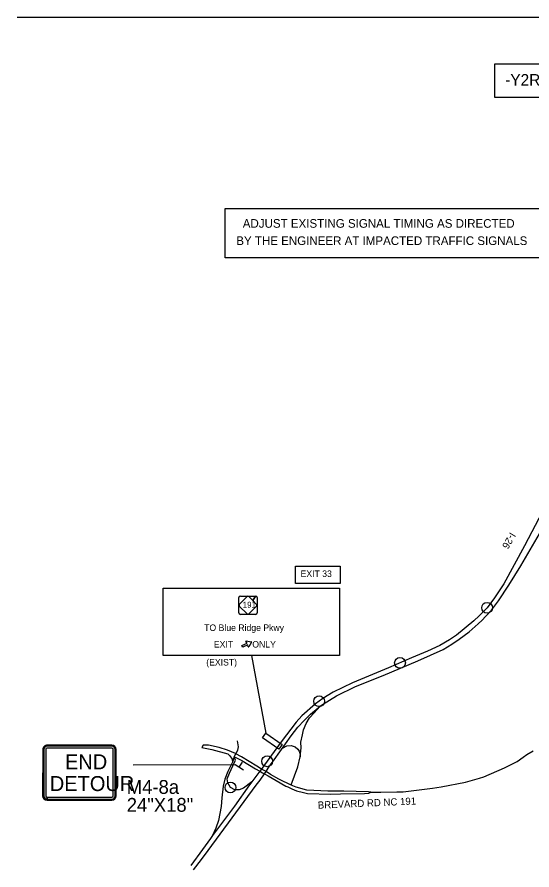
# Model space of a CAD drawing. Extents: x 886234 to 968767, y 455416 to 684046.
# Drawn here: x 904674 to 913625, y 551102 to 565921 of the extents above; entities that cross this region are included whole.
import ezdxf

# ---------------------------------------------------------------- set-up
doc = ezdxf.new("R2010")
doc.units = 0
for name, color, linetype in [('Scratch_Level_3', 7, 'Continuous'), ('TC DEV SIGN', 7, 'Continuous'), ('TC DEV SIGN BLACK 239', 7, 'Continuous'), ('TC DEV SIGN BLACK ZERO', 7, 'Continuous'), ('TC DEV SIGN ORANGE', 7, 'Continuous'), ('TC DEV SIGN WHITE', 7, 'Continuous'), ('TC LABEL TEXT', 7, 'Continuous')]:
    doc.layers.add(name, color=color, linetype=linetype)

msp = doc.modelspace()

# ---------------------------------------------------------------- linework, layer by layer
at = {"layer": 'Scratch_Level_3'}
msp.add_line((904674, 565921), (923047, 565921), dxfattribs=at)
at = {"layer": 'TC DEV SIGN'}
for p, q in [((908465, 552932), (908608, 552841)), ((908536, 552887), (908593, 552976))]:
    msp.add_line(p, q, dxfattribs=at)
at = {"layer": 'TC DEV SIGN BLACK 239'}
for p, q in [((908674, 555851), (908538, 555715)), ((908674, 555851), (908538, 555715)), ((908556, 555861), (908688, 555861)), ((908556, 555861), (908556, 555861)), ((908556, 555861), (908820, 555861)), ((908556, 555861), (908556, 555861)), ((908556, 555861), (908688, 555861)), ((908556, 555861), (908556, 555861)), ((908556, 555861), (908820, 555861)), ((908556, 555861), (908556, 555861)), ((908688, 555861), (908820, 555861)), ((908688, 555861), (908820, 555861)), ((908770, 555783), (908820, 555861)), ((908770, 555783), (908820, 555861)), ((908528, 555702), (908528, 555833)), ((908528, 555702), (908528, 555833)), ((908528, 555702), (908528, 555833)), ((908528, 555702), (908528, 555833)), ((908532, 555702), (908528, 555702)), ((908528, 555702), (908532, 555702)), ((908528, 555569), (908528, 555702)), ((908528, 555569), (908528, 555702)), ((908532, 555702), (908528, 555702)), ((908528, 555702), (908532, 555702)), ((908528, 555569), (908528, 555702)), ((908528, 555569), (908528, 555702)), ((908838, 555715), (908770, 555783)), ((908838, 555715), (908770, 555783)), ((908848, 555833), (908848, 555569)), ((908848, 555833), (908848, 555569)), ((908848, 555833), (908848, 555569)), ((908848, 555833), (908848, 555569)), ((908538, 555686), (908674, 555550)), ((908538, 555686), (908674, 555550)), ((908703, 555550), (908838, 555686)), ((908703, 555550), (908838, 555686)), ((908820, 555541), (908556, 555541)), ((908688, 555541), (908556, 555541)), ((908820, 555541), (908556, 555541)), ((908688, 555541), (908556, 555541)), ((908820, 555541), (908688, 555541)), ((908820, 555541), (908688, 555541))]:
    msp.add_line(p, q, dxfattribs=at)
msp.add_lwpolyline([(908820, 555861), (908770, 555783), (908703, 555851)], dxfattribs=at)
msp.add_lwpolyline([(908820, 555861), (908770, 555783), (908703, 555851)], dxfattribs=at)
for centre, radius, start, end in [((908556, 555833), 28.2, 90, 180), ((908556, 555833), 28.2, 90, 180), ((908556, 555833), 28.2, 90, 180), ((908556, 555833), 28.2, 90, 180), ((908688, 555836), 20.5, 93.2102, 135), ((908688, 555836), 20.5, 93.2102, 135), ((908688, 555836), 20.5, 45, 93.0763), ((908688, 555836), 20.5, 45, 93.0763), ((908820, 555833), 28.2, 360, 90), ((908820, 555833), 28.2, 360, 90), ((908820, 555833), 28.2, 360, 90), ((908820, 555833), 28.2, 360, 90), ((908553, 555701), 20.5, 135, 176.407), ((908553, 555701), 20.5, 135, 176.407), ((908553, 555701), 20.5, 176.5595, 225), ((908553, 555701), 20.5, 176.5595, 225), ((908824, 555701), 20.5, 1.9293, 45), ((908824, 555701), 20.5, 1.9293, 45), ((908824, 555701), 20.5, 315, 1.7382), ((908824, 555701), 20.5, 315, 1.7382), ((908556, 555569), 28.2, 180, 270), ((908556, 555569), 28.2, 180, 270), ((908556, 555569), 28.2, 180, 270), ((908556, 555569), 28.2, 180, 270), ((908820, 555569), 28.2, 270, 360), ((908820, 555569), 28.2, 270, 360), ((908820, 555569), 28.2, 270, 360), ((908820, 555569), 28.2, 270, 360), ((908688, 555565), 20.5, 225, 265.0473), ((908688, 555565), 20.5, 225, 265.0473), ((908688, 555565), 20.5, 265.1815, 315), ((908688, 555565), 20.5, 265.1815, 315)]:
    msp.add_arc(centre, radius, start, end, dxfattribs=at)
at = {"layer": 'TC DEV SIGN BLACK ZERO'}
for p, q in [((908582, 555003), (908674, 555042)), ((908598, 554971), (908582, 555003)), ((908684, 555016), (908598, 554971)), ((908674, 555042), (908652, 555072)), ((908656, 555080), (908743, 555066)), ((908694, 554979), (908684, 555016)), ((908747, 555057), (908703, 554979)), ((905120, 553192), (905119, 552392)), ((905123, 553192), (905123, 552392)), ((905123, 553192), (905123, 553192)), ((905140, 553192), (905139, 552392)), ((905173, 553192), (905173, 552392)), ((906320, 553272), (905200, 553272)), ((905200, 553268), (905200, 553268)), ((906320, 553268), (905200, 553268)), ((906320, 553252), (905200, 553252)), ((906320, 553218), (905200, 553218)), ((906320, 553268), (906320, 553268)), ((906346, 552392), (906346, 553192)), ((906380, 552392), (906380, 553192)), ((906396, 553192), (906396, 553192)), ((906396, 552392), (906396, 553192)), ((906400, 552392), (906400, 553192)), ((905123, 552392), (905123, 552392)), ((905199, 552332), (905199, 552365)), ((905199, 552312), (905199, 552315)), ((905199, 552315), (905199, 552315)), ((905200, 552365), (906320, 552365)), ((905200, 552365), (905200, 552332)), ((905200, 552332), (906320, 552332)), ((905200, 552315), (906320, 552315)), ((905200, 552315), (905200, 552312)), ((905200, 552312), (906320, 552312)), ((906320, 552315), (906320, 552315)), ((906396, 552392), (906396, 552392))]:
    msp.add_line(p, q, dxfattribs=at)
for centre, radius, start, end in [((908655, 555075), 4.65, 81.7094, 223.9857), ((908699, 554981), 5.08, 205.6542, 329.261), ((908742, 555060), 6.03, 333.4258, 75.7635)]:
    msp.add_arc(centre, radius, start, end, dxfattribs=at)
for centre, major_axis, start_param, end_param in [((905200, 553192), (80, 0), 1.570796, 3.141593), ((905200, 553192), (76.7, 0), 1.570796, 3.141593), ((905200, 553192), (60, 0), 1.570796, 3.141593), ((905200, 553192), (26.7, 0), 1.570796, 3.141593), ((906320, 553192), (80, 0), 0, 1.570796), ((906320, 553192), (76.7, 0), 0, 1.570796), ((906320, 553192), (60, 0), 0, 1.570796), ((906320, 553192), (26.7, 0), 0, 1.570796), ((905199, 552392), (80, 0), 3.141593, 4.712389), ((905199, 552392), (76.7, 0), 3.141593, 4.712389), ((905199, 552392), (60, 0), 3.141593, 4.712389), ((905199, 552392), (26.7, 0), 3.141593, 4.712389), ((906320, 552392), (60, 0), 4.712389, 6.283185), ((906320, 552392), (26.7, 0), 4.712389, 6.283185), ((906320, 552392), (80, 0), 4.712389, 6.283185), ((906320, 552392), (76.7, 0), 4.712389, 6.283185)]:
    msp.add_ellipse(centre, major_axis=major_axis, ratio=0.999865, start_param=start_param, end_param=end_param, dxfattribs=at)
at = {"layer": 'TC DEV SIGN ORANGE'}
for p, q in [((905120, 553192), (905119, 552392)), ((906320, 553272), (905200, 553272)), ((906400, 552392), (906400, 553192)), ((905199, 552312), (906320, 552312))]:
    msp.add_line(p, q, dxfattribs=at)
for centre, start_param, end_param in [((905200, 553192), 1.570796, 3.141593), ((906320, 553192), 0, 1.570796), ((905199, 552392), 3.141593, 4.712389), ((906320, 552392), 4.712389, 6.283185)]:
    msp.add_ellipse(centre, major_axis=(80, 0), ratio=0.999865, start_param=start_param, end_param=end_param, dxfattribs=at)
at = {"layer": 'TC DEV SIGN WHITE'}
for p, q in [((908538, 555715), (908674, 555851)), ((908674, 555851), (908538, 555715)), ((908538, 555715), (908674, 555851)), ((908674, 555851), (908538, 555715)), ((908703, 555851), (908838, 555715)), ((908703, 555851), (908703, 555851)), ((908838, 555715), (908703, 555851)), ((908703, 555851), (908838, 555715)), ((908703, 555851), (908703, 555851)), ((908838, 555715), (908703, 555851)), ((908532, 555702), (908532, 555702)), ((908532, 555702), (908532, 555702)), ((908674, 555550), (908538, 555686)), ((908538, 555686), (908674, 555550)), ((908674, 555550), (908538, 555686)), ((908538, 555686), (908674, 555550)), ((908838, 555686), (908703, 555550)), ((908703, 555550), (908838, 555686)), ((908838, 555686), (908703, 555550)), ((908703, 555550), (908838, 555686))]:
    msp.add_line(p, q, dxfattribs=at)
for points in [[(908687, 555857), (908687, 555857)], [(908687, 555857), (908687, 555857)], [(908532, 555702), (908532, 555702), (908532, 555702)], [(908532, 555702), (908532, 555702), (908532, 555702)], [(908844, 555701), (908844, 555701)], [(908844, 555701), (908844, 555701)], [(908686, 555545), (908686, 555545)], [(908686, 555545), (908686, 555545)]]:
    msp.add_lwpolyline(points, dxfattribs=at)
for centre, start, end in [((908688, 555836), 93.2102, 135), ((908688, 555836), 93.2102, 135), ((908688, 555836), 93.2102, 135), ((908688, 555836), 93.2102, 135), ((908688, 555836), 45, 93.0763), ((908688, 555836), 45, 93.0763), ((908688, 555836), 45, 93.0763), ((908688, 555836), 45, 93.0763), ((908553, 555701), 135, 176.407), ((908553, 555701), 135, 176.407), ((908553, 555701), 135, 176.407), ((908553, 555701), 135, 176.407), ((908553, 555701), 176.5595, 225), ((908553, 555701), 176.5602, 225), ((908553, 555701), 176.5595, 225), ((908553, 555701), 176.5602, 225), ((908824, 555701), 1.9293, 45), ((908824, 555701), 1.9293, 45), ((908824, 555701), 1.9293, 45), ((908824, 555701), 1.9293, 45), ((908824, 555701), 315, 1.7382), ((908824, 555701), 315, 1.7382), ((908824, 555701), 315, 1.7382), ((908824, 555701), 315, 1.7382), ((908688, 555565), 225, 265.0473), ((908688, 555565), 225, 265.0473), ((908688, 555565), 225, 265.0473), ((908688, 555565), 225, 265.0473), ((908688, 555565), 265.1815, 315), ((908688, 555565), 265.1815, 315), ((908688, 555565), 265.1815, 315), ((908688, 555565), 265.1815, 315)]:
    msp.add_arc(centre, 20.5, start, end, dxfattribs=at)
at = {"layer": 'TC LABEL TEXT'}
for p, q in [((908749, 554825), (908999, 553479)), ((908451, 553068), (908417, 552974)), ((906693, 552926), (908465, 552932))]:
    msp.add_line(p, q, dxfattribs=at)
for points in [[(912977, 565108), (917391, 565108), (917391, 564524), (912977, 564524)], [(908293, 562595), (913988, 562595), (913988, 561736), (908293, 561736)], [(909514, 556381), (910293, 556381), (910293, 556079), (909514, 556079)], [(907217, 555999), (910282, 555999), (910282, 554825), (907217, 554825)], [(908999, 553479), (909281, 553284), (909223, 553201), (908942, 553396)]]:
    msp.add_lwpolyline(points, close=True, dxfattribs=at)
for points in [[(914243, 558142), (914120, 557925), (913496, 556734), (913135, 556075), (912975, 555831)], [(913045, 555779), (913223, 556047), (913432, 556388), (913916, 557222)], [(912975, 555831), (912845, 555657), (912709, 555516), (912615, 555428), (912311, 555184), (912193, 555101), (912026, 555003), (911807, 554903), (911531, 554786), (911131, 554611), (910503, 554352), (910167, 554192), (909990, 554081), (909860, 553986), (909626, 553782), (909525, 553671), (909263, 553325), (909021, 552990), (908977, 552931), (908922, 552855)], [(909945, 553945), (909984, 553977), (910227, 554129), (910559, 554287), (911039, 554479), (911639, 554737), (912079, 554934), (912234, 555026), (912360, 555110), (912534, 555240), (912689, 555379), (912758, 555441), (912820, 555507), (912920, 555618), (913045, 555779)], [(909146, 553014), (909442, 553433), (909555, 553584), (909663, 553701), (909775, 553809), (909945, 553945)], [(909438, 552578), (909553, 552896), (909596, 553065), (909611, 553222), (909610, 553320), (909634, 553448), (909655, 553536), (909698, 553646), (909760, 553745), (909839, 553829), (909945, 553945)], [(908478, 553120), (908511, 553184), (908521, 553239), (908509, 553343)], [(908478, 553120), (908469, 553124), (908330, 553183), (908188, 553231), (908004, 553268), (907910, 553269), (907889, 553231)], [(907889, 553231), (908063, 553197), (908337, 553119)], [(909289, 553215), (909362, 553257), (909439, 553263), (909508, 553239), (909556, 553199), (909577, 553164), (909593, 553106), (909596, 553065)], [(908754, 552630), (908612, 552524), (908537, 552491), (908459, 552496), (908383, 552535), (908341, 552615), (908325, 552685), (908368, 552785), (908427, 552912), (908469, 553008), (908451, 553068)], [(908337, 553119), (908374, 553086), (908415, 553027), (908417, 552974)], [(908451, 553068), (908478, 553120)], [(908451, 553068), (908488, 553052), (908584, 553004), (908821, 552861), (908895, 552818)], [(908922, 552855), (908840, 552903), (908576, 553069), (908478, 553120)], [(910825, 552451), (910996, 552451), (911277, 552458), (911338, 552457), (911387, 552460), (911895, 552520), (912047, 552546), (912470, 552625), (912715, 552697), (912790, 552718), (913148, 552878), (913367, 552989), (913474, 553062), (913535, 553105), (913643, 553171)], [(908417, 552974), (908340, 552815), (908287, 552677), (908255, 552558), (908235, 552356), (908225, 552207), (908201, 552082), (908174, 551959), (908131, 551830), (908073, 551701)], [(909006, 552810), (909041, 552869), (909080, 552926), (909146, 553014)], [(907743, 551102), (907879, 551281), (907999, 551440), (908833, 552575), (908899, 552661), (908976, 552773)], [(908895, 552818), (908842, 552750), (908754, 552630)], [(908922, 552855), (908895, 552818)], [(908895, 552818), (908943, 552792), (908976, 552773)], [(909006, 552810), (908968, 552831), (908922, 552855)], [(908976, 552773), (909006, 552810)], [(908976, 552773), (909038, 552739), (909178, 552654), (909348, 552559), (909380, 552544)], [(909304, 552640), (909227, 552678), (909080, 552761), (909006, 552810)], [(908754, 552630), (908714, 552579), (908456, 552212), (908073, 551701)], [(909402, 552594), (909372, 552607), (909304, 552640)], [(909525, 552540), (909470, 552564), (909415, 552588), (909402, 552594)], [(909380, 552544), (909452, 552511), (909532, 552475), (909654, 552450), (909726, 552430), (910123, 552419), (910295, 552427), (910714, 552433), (910792, 552435), (910825, 552451)], [(910825, 552451), (910784, 552461), (910356, 552473), (910077, 552473), (909712, 552486), (909525, 552540), (909525, 552540)], [(908073, 551701), (908035, 551649), (907899, 551458), (907698, 551180)]]:
    msp.add_lwpolyline(points, dxfattribs=at)
for centre in [(912845, 555657), (912845, 555657), (911331, 554699), (911331, 554699), (909925, 554033), (909925, 554033), (909021, 552990), (909021, 552990), (908383, 552535), (908383, 552535)]:
    msp.add_circle(centre, 93.8, dxfattribs=at)

# ---------------------------------------------------------------- texts
at = {"layer": 'TC DEV SIGN BLACK 239'}
msp.add_text('191', height=103.2, rotation=360, dxfattribs=at).set_placement((908597, 555658))
at = {"layer": 'TC DEV SIGN BLACK ZERO'}
for s, height, p in [('END', 260, (905508, 552850)), ('DETOUR', 260, (905244, 552473)), ('M4-8a', 240, (906581, 552424)), ('24"X18"', 240, (906581, 552113))]:
    msp.add_text(s, height=height, rotation=360, dxfattribs=at).set_placement(p)
at = {"layer": 'TC LABEL TEXT'}
for s, height, p in [('-Y2RPA- RAMP A DETOUR', 200, (913160, 564730)), ('ADJUST EXISTING SIGNAL TIMING AS DIRECTED', 150, (908598, 562260)), ('BY THE ENGINEER AT IMPACTED TRAFFIC SIGNALS', 150, (908485, 561960)), ('EXIT 33', 112.5, (909603, 556193)), ('TO Blue Ridge Pkwy', 112.5, (907927, 555255)), ('EXIT        ONLY', 112.5, (908095, 554966)), ('(EXIST)', 112.5, (907963, 554654))]:
    msp.add_text(s, height=height, dxfattribs=at).set_placement(p)
for s, rotation, p in [('I-26', 239.8732, (913245, 556978)), ('BREVARD RD NC 191', 2.473, (909905, 552165))]:
    msp.add_text(s, height=125, rotation=rotation, dxfattribs=at).set_placement(p)

doc.saveas('drawing.dxf')
